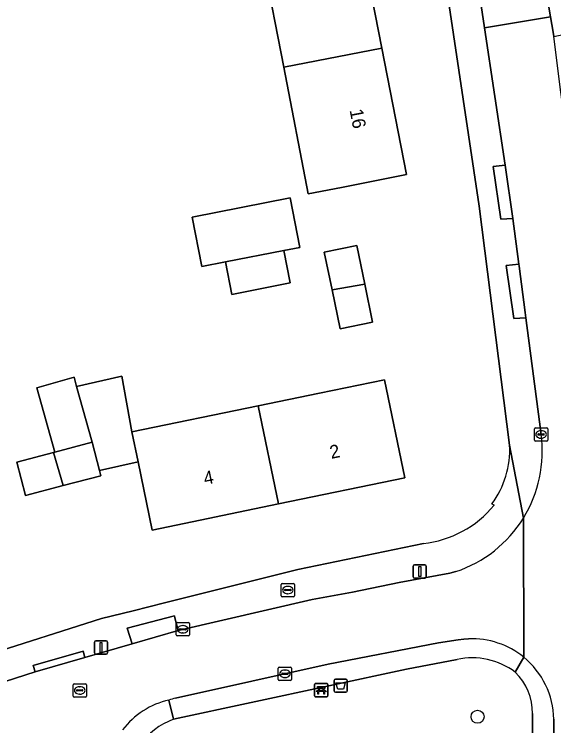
# Model space of a CAD drawing. Extents: x 163008 to 163854, y 382777 to 383982.
# Drawn here: x 163727.9 to 163768.6, y 383692.5 to 383746.1 of the extents above; entities that cross this region are included whole.
import ezdxf

# ---------------------------------------------------------------- set-up
doc = ezdxf.new("R2010")
doc.units = 0
for name, color, linetype in [('IMGEO_Afvalbak', 7, 'Continuous'), ('IMGEO_Bank', 7, 'Continuous'), ('IMGEO_Boom', 7, 'Continuous'), ('IMGEO_Brandkraan', 7, 'Continuous'), ('IMGEO_Erf', 7, 'Continuous'), ('IMGEO_Groenvoorziening', 7, 'Continuous'), ('IMGEO_Kolk', 7, 'Continuous'), ('IMGEO_Lichtmast', 7, 'Continuous'), ('IMGEO_Pand', 7, 'Continuous'), ('IMGEO_Pand_nummerreeks', 7, 'Continuous'), ('IMGEO_Rijbaan_lokaal_gesloten', 7, 'Continuous'), ('IMGEO_Rijbaan_lokaal_open', 7, 'Continuous'), ('IMGEO_Rioolput', 7, 'Continuous'), ('IMGEO_Voetpad_open', 7, 'Continuous')]:
    doc.layers.add(name, color=color, linetype=linetype)

msp = doc.modelspace()

# ---------------------------------------------------------------- linework, layer by layer
at = {"layer": 'IMGEO_Afvalbak'}
for p, q in [((163752.028, 383695.085), (163752.028, 383695.885)), ((163752.028, 383695.885), (163752.028, 383695.085)), ((163752.128, 383695.985), (163752.918, 383695.985)), ((163752.918, 383695.985), (163752.128, 383695.985)), ((163753.018, 383695.885), (163753.018, 383695.085)), ((163753.018, 383695.085), (163753.018, 383695.885)), ((163752.918, 383694.985), (163752.128, 383694.985)), ((163752.128, 383694.985), (163752.918, 383694.985))]:
    msp.add_line(p, q, dxfattribs=at)
msp.add_lwpolyline([(163752.171, 383695.699), (163752.875, 383695.699), (163752.726, 383695.229), (163752.32, 383695.229), (163752.171, 383695.699)], dxfattribs=at)
for centre, start, end in [((163752.128, 383695.885), 90, 180), ((163752.128, 383695.885), 90, 180), ((163752.918, 383695.885), 0, 90), ((163752.918, 383695.885), 360, 90), ((163752.128, 383695.085), 180, 270), ((163752.128, 383695.085), 180, 270), ((163752.918, 383695.085), 270, 0), ((163752.918, 383695.085), 270, 0)]:
    msp.add_arc(centre, 0.1, start, end, dxfattribs=at)
at = {"layer": 'IMGEO_Bank'}
for p, q in [((163750.634, 383695.652), (163751.475, 383695.652)), ((163751.475, 383695.652), (163750.634, 383695.652)), ((163750.559, 383694.727), (163750.559, 383695.568)), ((163750.559, 383695.568), (163750.559, 383694.727)), ((163750.868, 383695.158), (163750.868, 383695.264)), ((163750.912, 383695.264), (163750.912, 383695.158)), ((163751.2, 383695.27), (163750.918, 383695.27)), ((163750.918, 383695.152), (163751.2, 383695.152)), ((163751.206, 383695.158), (163751.206, 383695.264)), ((163751.25, 383695.264), (163751.25, 383695.158)), ((163751.559, 383695.577), (163751.559, 383694.736)), ((163751.559, 383694.736), (163751.559, 383695.577)), ((163751.484, 383694.652), (163750.643, 383694.652)), ((163750.643, 383694.652), (163751.484, 383694.652)), ((163751.256, 383695.05), (163750.863, 383695.05))]:
    msp.add_line(p, q, dxfattribs=at)
for points in [[(163750.806, 383695.05), (163750.664, 383695.05), (163750.776, 383695.152), (163750.862, 383695.152)], [(163750.862, 383695.27), (163750.776, 383695.27), (163750.776, 383695.431), (163751.339, 383695.431), (163751.339, 383695.27), (163751.256, 383695.27)], [(163751.256, 383695.152), (163751.339, 383695.152), (163751.451, 383695.05), (163751.312, 383695.05)], [(163750.856, 383695.043), (163750.856, 383694.836), (163750.813, 383694.836), (163750.813, 383695.043)], [(163751.306, 383695.043), (163751.306, 383694.836), (163751.262, 383694.836), (163751.262, 383695.043)]]:
    msp.add_lwpolyline(points, dxfattribs=at)
for centre, radius, start, end in [((163750.637, 383695.574), 0.0779, 92.4484, 184.2845), ((163750.637, 383695.574), 0.0779, 92.4484, 184.2845), ((163751.481, 383695.574), 0.0779, 2.4484, 94.2845), ((163751.481, 383695.574), 0.0779, 2.4484, 94.2845), ((163750.861, 383695.263), 0.00671, 2.8957, 87.1043), ((163750.861, 383695.159), 0.00671, 272.8957, 357.1043), ((163750.918, 383695.263), 0.00671, 92.8957, 177.1043), ((163750.918, 383695.159), 0.00671, 182.8957, 267.1043), ((163751.2, 383695.263), 0.00671, 2.8957, 87.1043), ((163751.2, 383695.159), 0.00671, 272.8957, 357.1043), ((163751.257, 383695.263), 0.00671, 92.8957, 177.1043), ((163751.257, 383695.159), 0.00671, 182.8957, 267.1043), ((163750.637, 383694.73), 0.0779, 182.4484, 274.2845), ((163750.637, 383694.73), 0.0779, 182.4484, 274.2845), ((163750.806, 383695.043), 0.00671, 2.8957, 87.1043), ((163750.863, 383695.043), 0.00671, 92.8957, 177.1043), ((163751.255, 383695.043), 0.00671, 2.8957, 87.1043), ((163751.312, 383695.043), 0.00671, 92.8957, 177.1043), ((163751.481, 383694.73), 0.0779, 272.4484, 4.2845), ((163751.481, 383694.73), 0.0779, 272.4484, 4.2845)]:
    msp.add_arc(centre, radius, start, end, dxfattribs=at)
at = {"layer": 'IMGEO_Boom'}
msp.add_circle((163762.843, 383693.139), 0.489, dxfattribs=at)
at = {"layer": 'IMGEO_Brandkraan'}
for p, q in [((163748.114, 383703.197), (163748.966, 383703.197)), ((163748.039, 383702.271), (163748.039, 383703.123)), ((163748.298, 383702.691), (163748.298, 383702.703)), ((163748.736, 383702.654), (163748.338, 383702.654)), ((163748.341, 383702.74), (163748.739, 383702.74)), ((163748.527, 383702.977), (163748.552, 383702.977)), ((163748.782, 383702.703), (163748.782, 383702.691)), ((163749.04, 383703.123), (163749.04, 383702.271)), ((163748.966, 383702.197), (163748.114, 383702.197)), ((163748.55, 383702.417), (163748.525, 383702.417))]:
    msp.add_line(p, q, dxfattribs=at)
for points in [[(163748.114, 383703.197), (163748.966, 383703.197)], [(163748.039, 383702.271), (163748.039, 383703.123)], [(163749.04, 383703.123), (163749.04, 383702.271)], [(163748.966, 383702.197), (163748.114, 383702.197)]]:
    msp.add_lwpolyline(points, dxfattribs=at)
for centre, radius, start, end in [((163748.116, 383703.121), 0.0765, 91.552, 178.448), ((163748.116, 383703.121), 0.0765, 91.552, 178.448), ((163748.964, 383703.121), 0.0765, 1.552, 88.448), ((163748.964, 383703.121), 0.0765, 1.552, 88.448), ((163748.338, 383702.7), 0.0403, 85.8775, 175.7526), ((163748.335, 383702.69), 0.0366, 178.938, 274.7102), ((163748.739, 383702.697), 0.043, 264.8664, 352.4533), ((163748.743, 383702.702), 0.0386, 1.7309, 96.639), ((163748.116, 383702.273), 0.0765, 181.552, 268.448), ((163748.116, 383702.273), 0.0765, 181.552, 268.448), ((163748.964, 383702.273), 0.0765, 271.552, 358.448), ((163748.964, 383702.273), 0.0765, 271.552, 358.448)]:
    msp.add_arc(centre, radius, start, end, dxfattribs=at)
for centre, major_axis, ratio, start_param, end_param in [((163748.526, 383702.697), (-0.387, 0.002), 0.722429, 4.712389, 7.853982), ((163748.551, 383702.697), (-0.39, 0.002), 0.717154, 1.570796, 4.712389)]:
    msp.add_ellipse(centre, major_axis=major_axis, ratio=ratio, start_param=start_param, end_param=end_param, dxfattribs=at)
at = {"layer": 'IMGEO_Erf'}
for points in [[(163746.379, 383751.667), (163748.85, 383752.14), (163753.757, 383753.099), (163754.362, 383750), (163755.62, 383743.561), (163757.483, 383734.023), (163752.576, 383733.065), (163750.079, 383732.577), (163748.23, 383742.116), (163746.702, 383750)], [(163748.719, 383732.269), (163749.447, 383728.54), (163748.235, 383728.303), (163748.713, 383725.852), (163744.31, 383724.992), (163743.832, 383727.443), (163742.043, 383727.094), (163741.315, 383730.823)], [(163753.735, 383728.675), (163754.337, 383725.761), (163754.928, 383722.897), (163752.48, 383722.392), (163751.871, 383725.342), (163751.287, 383728.17)], [(163746.307, 383716.582), (163750.93, 383717.537), (163755.826, 383718.548), (163757.353, 383711.155), (163747.832, 383709.189), (163738.312, 383707.224), (163737.249, 383712.369), (163734.348, 383711.713), (163734.451, 383711.322), (163731.593, 383710.572), (163728.76, 383709.828), (163728.1, 383712.342), (163730.875, 383713.071), (163730.98, 383713.092), (163729.621, 383717.959), (163732.417, 383718.741), (163732.593, 383718.04), (163736.017, 383718.815), (163736.785, 383714.616)]]:
    msp.add_lwpolyline(points, close=True, dxfattribs=at)
for points in [[(163765.264, 383713.632), (163762.975, 383731.646), (163760.238, 383750)], [(163764.09, 383709.09), (163763.919, 383709.188)], [(163685.483, 383681.345), (163687.275, 383681.848), (163690.626, 383683.142), (163705.239, 383689.821), (163716.142, 383694.393), (163725.643, 383697.736), (163734.495, 383700.543), (163736.888, 383701.142), (163739.247, 383701.732), (163749.303, 383704.247), (163758.76, 383706.205)]]:
    msp.add_lwpolyline(points, dxfattribs=at)
for centre, radius, start, end in [((163758.433, 383713.274), 6.84, 323.3205, 3.0021), ((163757.865, 383714.224), 8.069, 276.3678, 320.4834)]:
    msp.add_arc(centre, radius, start, end, dxfattribs=at)
at = {"layer": 'IMGEO_Groenvoorziening'}
for points in [[(163761.297, 383697.471), (163757.492, 383696.737), (163739.92, 383692.954)], [(163766.624, 383677.626), (163766.945, 383683.716), (163766.99, 383693.377)]]:
    msp.add_lwpolyline(points, dxfattribs=at)
for centre, radius, start, end in [((163762.412, 383692.077), 5.508, 53.4712, 101.6811), ((163762.642, 383693.403), 4.349, 359.6586, 45.4718), ((163741.707, 383688.079), 5.192, 110.1347, 181.4508)]:
    msp.add_arc(centre, radius, start, end, dxfattribs=at)
at = {"layer": 'IMGEO_Kolk'}
for p, q in [((163767.136, 383714.006), (163767.136, 383714.858)), ((163767.211, 383714.932), (163768.063, 383714.932)), ((163767.395, 383714.426), (163767.395, 383714.438)), ((163767.438, 383714.475), (163767.836, 383714.475)), ((163767.624, 383714.712), (163767.649, 383714.712)), ((163767.879, 383714.438), (163767.879, 383714.426)), ((163768.137, 383714.858), (163768.137, 383714.006)), ((163768.063, 383713.932), (163767.211, 383713.932)), ((163767.833, 383714.389), (163767.435, 383714.389)), ((163767.647, 383714.152), (163767.622, 383714.152)), ((163740.122, 383699.313), (163740.122, 383700.165)), ((163740.197, 383700.239), (163741.049, 383700.239)), ((163740.61, 383700.019), (163740.635, 383700.019)), ((163741.123, 383700.165), (163741.123, 383699.313)), ((163740.381, 383699.733), (163740.381, 383699.745)), ((163740.819, 383699.696), (163740.421, 383699.696)), ((163740.424, 383699.782), (163740.822, 383699.782)), ((163740.633, 383699.459), (163740.608, 383699.459)), ((163740.865, 383699.745), (163740.865, 383699.733)), ((163741.049, 383699.239), (163740.197, 383699.239)), ((163747.822, 383695.958), (163747.822, 383696.81)), ((163747.897, 383696.884), (163748.749, 383696.884)), ((163748.823, 383696.81), (163748.823, 383695.958)), ((163748.081, 383696.378), (163748.081, 383696.39)), ((163748.519, 383696.341), (163748.121, 383696.341)), ((163748.124, 383696.427), (163748.522, 383696.427)), ((163748.31, 383696.664), (163748.335, 383696.664)), ((163748.565, 383696.39), (163748.565, 383696.378)), ((163748.749, 383695.884), (163747.897, 383695.884)), ((163748.333, 383696.104), (163748.308, 383696.104))]:
    msp.add_line(p, q, dxfattribs=at)
for points in [[(163767.136, 383714.006), (163767.136, 383714.858)], [(163767.211, 383714.932), (163768.063, 383714.932)], [(163768.137, 383714.858), (163768.137, 383714.006)], [(163768.063, 383713.932), (163767.211, 383713.932)], [(163740.122, 383699.313), (163740.122, 383700.165)], [(163740.197, 383700.239), (163741.049, 383700.239)], [(163741.123, 383700.165), (163741.123, 383699.313)], [(163741.049, 383699.239), (163740.197, 383699.239)], [(163747.822, 383695.958), (163747.822, 383696.81)], [(163747.897, 383696.884), (163748.749, 383696.884)], [(163748.823, 383696.81), (163748.823, 383695.958)], [(163748.749, 383695.884), (163747.897, 383695.884)]]:
    msp.add_lwpolyline(points, dxfattribs=at)
for centre, radius, start, end in [((163767.213, 383714.856), 0.0765, 91.552, 178.448), ((163767.213, 383714.856), 0.0765, 91.552, 178.448), ((163767.435, 383714.435), 0.0403, 85.8775, 175.7526), ((163767.432, 383714.425), 0.0366, 178.938, 274.7102), ((163767.836, 383714.432), 0.043, 264.8664, 352.4533), ((163767.84, 383714.437), 0.0386, 1.7309, 96.639), ((163768.061, 383714.856), 0.0765, 1.552, 88.448), ((163768.061, 383714.856), 0.0765, 1.552, 88.448), ((163767.213, 383714.008), 0.0765, 181.552, 268.448), ((163767.213, 383714.008), 0.0765, 181.552, 268.448), ((163768.061, 383714.008), 0.0765, 271.552, 358.448), ((163768.061, 383714.008), 0.0765, 271.552, 358.448), ((163740.199, 383700.163), 0.0765, 91.552, 178.448), ((163740.199, 383700.163), 0.0765, 91.552, 178.448), ((163741.047, 383700.163), 0.0765, 1.552, 88.448), ((163741.047, 383700.163), 0.0765, 1.552, 88.448), ((163740.421, 383699.742), 0.0403, 85.8775, 175.7526), ((163740.418, 383699.732), 0.0366, 178.938, 274.7102), ((163740.822, 383699.739), 0.043, 264.8664, 352.4533), ((163740.826, 383699.744), 0.0386, 1.7309, 96.639), ((163740.199, 383699.315), 0.0765, 181.552, 268.448), ((163740.199, 383699.315), 0.0765, 181.552, 268.448), ((163741.047, 383699.315), 0.0765, 271.552, 358.448), ((163741.047, 383699.315), 0.0765, 271.552, 358.448), ((163747.899, 383696.808), 0.0765, 91.552, 178.448), ((163747.899, 383696.808), 0.0765, 91.552, 178.448), ((163748.747, 383696.808), 0.0765, 1.552, 88.448), ((163748.747, 383696.808), 0.0765, 1.552, 88.448), ((163748.121, 383696.387), 0.0403, 85.8775, 175.7526), ((163748.118, 383696.377), 0.0366, 178.938, 274.7102), ((163748.522, 383696.384), 0.043, 264.8664, 352.4533), ((163748.526, 383696.389), 0.0386, 1.7309, 96.639), ((163747.899, 383695.96), 0.0765, 181.552, 268.448), ((163747.899, 383695.96), 0.0765, 181.552, 268.448), ((163748.747, 383695.96), 0.0765, 271.552, 358.448), ((163748.747, 383695.96), 0.0765, 271.552, 358.448)]:
    msp.add_arc(centre, radius, start, end, dxfattribs=at)
for centre, major_axis, ratio, start_param, end_param in [((163767.623, 383714.432), (-0.387, 0.002), 0.722429, 4.712389, 7.853982), ((163767.648, 383714.432), (-0.39, 0.002), 0.717154, 1.570796, 4.712389), ((163740.609, 383699.739), (-0.387, 0.002), 0.722429, 4.712389, 7.853982), ((163740.634, 383699.739), (-0.39, 0.002), 0.717154, 1.570796, 4.712389), ((163748.309, 383696.384), (-0.387, 0.002), 0.722429, 4.712389, 7.853982), ((163748.334, 383696.384), (-0.39, 0.002), 0.717154, 1.570796, 4.712389)]:
    msp.add_ellipse(centre, major_axis=major_axis, ratio=ratio, start_param=start_param, end_param=end_param, dxfattribs=at)
at = {"layer": 'IMGEO_Lichtmast'}
for p, q in [((163757.987, 383703.699), (163757.987, 383704.499)), ((163757.987, 383704.499), (163757.987, 383703.699)), ((163758.087, 383704.599), (163758.877, 383704.599)), ((163758.877, 383704.599), (163758.087, 383704.599)), ((163758.977, 383704.499), (163758.977, 383703.699)), ((163758.977, 383703.699), (163758.977, 383704.499)), ((163758.877, 383703.599), (163758.087, 383703.599)), ((163758.087, 383703.599), (163758.877, 383703.599)), ((163733.957, 383697.961), (163733.957, 383698.761)), ((163733.957, 383698.761), (163733.957, 383697.961)), ((163734.057, 383698.861), (163734.847, 383698.861)), ((163734.847, 383698.861), (163734.057, 383698.861)), ((163734.947, 383698.761), (163734.947, 383697.961)), ((163734.947, 383697.961), (163734.947, 383698.761)), ((163734.847, 383697.861), (163734.057, 383697.861)), ((163734.057, 383697.861), (163734.847, 383697.861))]:
    msp.add_line(p, q, dxfattribs=at)
for points in [[(163758.407, 383704.474), (163758.557, 383704.474), (163758.557, 383703.724), (163758.407, 383703.724), (163758.407, 383704.474)], [(163734.377, 383698.736), (163734.527, 383698.736), (163734.527, 383697.986), (163734.377, 383697.986), (163734.377, 383698.736)]]:
    msp.add_lwpolyline(points, dxfattribs=at)
for centre, start, end in [((163758.087, 383704.499), 90, 180), ((163758.087, 383704.499), 90, 180), ((163758.877, 383704.499), 0, 90), ((163758.877, 383704.499), 360, 90), ((163758.087, 383703.699), 180, 270), ((163758.087, 383703.699), 180, 270), ((163758.877, 383703.699), 270, 0), ((163758.877, 383703.699), 270, 0), ((163734.057, 383698.761), 90, 180), ((163734.057, 383698.761), 90, 180), ((163734.847, 383698.761), 0, 90), ((163734.847, 383698.761), 360, 90), ((163734.057, 383697.961), 180, 270), ((163734.057, 383697.961), 180, 270), ((163734.847, 383697.961), 270, 0), ((163734.847, 383697.961), 270, 0)]:
    msp.add_arc(centre, 0.1, start, end, dxfattribs=at)
at = {"layer": 'IMGEO_Pand'}
for points in [[(163755.62, 383743.561), (163754.362, 383750), (163753.757, 383753.099), (163748.85, 383752.14), (163746.379, 383751.667), (163746.702, 383750), (163748.23, 383742.116)], [(163755.62, 383743.561), (163748.23, 383742.116), (163750.079, 383732.577), (163752.576, 383733.065), (163757.483, 383734.023)], [(163748.719, 383732.269), (163741.315, 383730.823), (163742.043, 383727.094), (163743.832, 383727.443), (163748.235, 383728.303), (163749.447, 383728.54)], [(163751.871, 383725.342), (163754.337, 383725.761), (163753.735, 383728.675), (163751.287, 383728.17)], [(163748.235, 383728.303), (163743.832, 383727.443), (163744.31, 383724.992), (163748.713, 383725.852)], [(163751.871, 383725.342), (163752.48, 383722.392), (163754.928, 383722.897), (163754.337, 383725.761)], [(163733.791, 383713.837), (163732.593, 383718.04), (163732.417, 383718.741), (163729.621, 383717.959), (163730.98, 383713.092)], [(163734.348, 383711.713), (163737.249, 383712.369), (163736.785, 383714.616), (163736.017, 383718.815), (163732.593, 383718.04), (163733.791, 383713.837)], [(163746.307, 383716.582), (163747.832, 383709.189), (163757.353, 383711.155), (163755.826, 383718.548), (163750.93, 383717.537)], [(163736.785, 383714.616), (163737.249, 383712.369), (163738.312, 383707.224), (163747.832, 383709.189), (163746.307, 383716.582)], [(163730.875, 383713.071), (163731.593, 383710.572), (163734.451, 383711.322), (163734.348, 383711.713), (163733.791, 383713.837), (163730.98, 383713.092)], [(163730.875, 383713.071), (163728.1, 383712.342), (163728.76, 383709.828), (163731.593, 383710.572)]]:
    msp.add_lwpolyline(points, close=True, dxfattribs=at)
at = {"layer": 'IMGEO_Rijbaan_lokaal_gesloten'}
for points in [[(163772.575, 383713.189), (163772.217, 383716.919), (163772.171, 383717.381), (163771.868, 383719.879), (163771.414, 383723.602), (163769.129, 383740.244), (163768.593, 383744.449), (163768.551, 383744.779), (163768.356, 383745.93), (163763.38, 383745.082), (163764.926, 383734.75), (163765.498, 383730.714), (163765.951, 383727.266), (163765.97, 383727.118), (163766.429, 383723.63), (163766.482, 383723.227), (163767.635, 383714.436)], [(163768.59, 383692.961), (163768.6, 383686.588), (163768.18, 383676.261), (163767.75, 383671.082), (163766.74, 383662.142), (163765.798, 383656.344), (163770.79, 383655.47), (163771.3, 383658.386), (163771.41, 383659.013), (163771.814, 383662.381), (163771.884, 383662.96), (163771.925, 383663.298), (163772.351, 383666.848), (163772.368, 383666.987), (163773.088, 383672.98), (163773.177, 383674.608), (163773.63, 383682.898), (163773.742, 383693.671), (163773.635, 383697.417), (163773.51, 383701.797), (163772.575, 383713.189)], [(163766.333, 383697.626), (163766.302, 383708.128)], [(163766.302, 383708.128), (163766.333, 383697.626)], [(163761.219, 383704.091), (163760.763, 383703.966), (163756.94, 383703.273), (163753.415, 383702.546), (163750.362, 383701.987), (163740.271, 383699.645), (163736.8, 383698.643), (163733.24, 383697.62), (163729.489, 383696.524), (163721.812, 383694.062), (163713.328, 383690.841), (163709.82, 383689.369), (163707.584, 383688.394), (163704.115, 383686.875), (163700.555, 383685.165), (163702.604, 383680.899), (163709.621, 383683.828), (163711.094, 383684.443), (163713.724, 383685.51), (163714.221, 383685.711), (163720.526, 383688.268)], [(163740.075, 383694.537), (163751.59, 383697.116), (163759.905, 383698.717), (163760.395, 383698.801), (163760.885, 383698.879), (163761.377, 383698.946), (163761.798, 383698.991), (163762.172, 383699.016)]]:
    msp.add_lwpolyline(points, dxfattribs=at)
for centre, radius, start, end in [((163758.175, 383713.14), 9.548, 328.3364, 7.7994), ((163758.178, 383713.139), 9.545, 288.5793, 328.335), ((163762.428, 383692.86), 6.162, 50.6733, 92.3824), ((163762.43, 383692.859), 6.161, 0.9481, 50.6887), ((163740.902, 383688.496), 6.055, 102.6549, 142.8702), ((163741.368, 383688.67), 6.008, 102.4278, 107.3637)]:
    msp.add_arc(centre, radius, start, end, dxfattribs=at)
at = {"layer": 'IMGEO_Rijbaan_lokaal_open'}
msp.add_lwpolyline([(163762.972, 383747.802), (163763.38, 383745.082), (163768.356, 383745.93), (163767.898, 383748.642)], close=True, dxfattribs=at)
at = {"layer": 'IMGEO_Rioolput'}
for p, q in [((163732.35, 383694.703), (163732.35, 383695.555)), ((163732.425, 383695.629), (163733.277, 383695.629)), ((163732.609, 383695.123), (163732.609, 383695.135)), ((163732.652, 383695.172), (163733.05, 383695.172)), ((163732.838, 383695.409), (163732.863, 383695.409)), ((163733.093, 383695.135), (163733.093, 383695.123)), ((163733.351, 383695.555), (163733.351, 383694.703)), ((163733.277, 383694.629), (163732.425, 383694.629)), ((163733.047, 383695.086), (163732.649, 383695.086)), ((163732.861, 383694.849), (163732.836, 383694.849))]:
    msp.add_line(p, q, dxfattribs=at)
for points in [[(163732.35, 383694.703), (163732.35, 383695.555)], [(163732.425, 383695.629), (163733.277, 383695.629)], [(163733.351, 383695.555), (163733.351, 383694.703)], [(163733.277, 383694.629), (163732.425, 383694.629)]]:
    msp.add_lwpolyline(points, dxfattribs=at)
for centre, radius, start, end in [((163732.427, 383695.553), 0.0765, 91.552, 178.448), ((163732.427, 383695.553), 0.0765, 91.552, 178.448), ((163732.649, 383695.132), 0.0403, 85.8775, 175.7526), ((163732.646, 383695.122), 0.0366, 178.938, 274.7102), ((163733.05, 383695.129), 0.043, 264.8664, 352.4533), ((163733.054, 383695.134), 0.0386, 1.7309, 96.639), ((163733.275, 383695.553), 0.0765, 1.552, 88.448), ((163733.275, 383695.553), 0.0765, 1.552, 88.448), ((163732.427, 383694.705), 0.0765, 181.552, 268.448), ((163732.427, 383694.705), 0.0765, 181.552, 268.448), ((163733.275, 383694.705), 0.0765, 271.552, 358.448), ((163733.275, 383694.705), 0.0765, 271.552, 358.448)]:
    msp.add_arc(centre, radius, start, end, dxfattribs=at)
for centre, major_axis, ratio, start_param, end_param in [((163732.837, 383695.129), (-0.387, 0.002), 0.722429, 4.712389, 7.853982), ((163732.862, 383695.129), (-0.39, 0.002), 0.717154, 1.570796, 4.712389)]:
    msp.add_ellipse(centre, major_axis=major_axis, ratio=ratio, start_param=start_param, end_param=end_param, dxfattribs=at)
at = {"layer": 'IMGEO_Voetpad_open'}
for points in [[(163767.635, 383714.436), (163766.482, 383723.227), (163765.586, 383723.169), (163765.008, 383727.16), (163765.951, 383727.266), (163765.498, 383730.714), (163764.589, 383730.656), (163764.01, 383734.647), (163764.926, 383734.75), (163763.38, 383745.082), (163762.972, 383747.802), (163762.643, 383750), (163761.771, 383755.276)], [(163760.238, 383750), (163762.975, 383731.646), (163765.264, 383713.632), (163766.302, 383708.128)], [(163767.898, 383748.642), (163768.356, 383745.93), (163768.551, 383744.779), (163768.593, 383744.449), (163769.659, 383744.667), (163770.343, 383740.463), (163769.129, 383740.244), (163771.414, 383723.602), (163772.435, 383723.663), (163772.851, 383719.941), (163771.868, 383719.879), (163772.171, 383717.381), (163772.217, 383716.919), (163773.467, 383716.994), (163773.883, 383713.272), (163772.575, 383713.189), (163773.51, 383701.797), (163773.635, 383697.417), (163774.125, 383697.432), (163774.239, 383693.686), (163773.742, 383693.671), (163773.63, 383682.898)], [(163766.302, 383708.128), (163765.264, 383713.632)], [(163763.919, 383709.188), (163764.09, 383709.09)], [(163758.76, 383706.205), (163749.303, 383704.247), (163739.247, 383701.732), (163736.888, 383701.142), (163734.495, 383700.543), (163725.643, 383697.736), (163716.142, 383694.393), (163705.239, 383689.821), (163690.626, 383683.142), (163687.275, 383681.848), (163674.561, 383675.799)], [(163736.419, 383699.817), (163739.985, 383700.763), (163740.027, 383700.598), (163740.271, 383699.645), (163750.362, 383701.987), (163753.415, 383702.546), (163756.94, 383703.273), (163760.763, 383703.966), (163761.219, 383704.091)], [(163679.699, 383674.695), (163685.458, 383677.914), (163698.049, 383683.962), (163700.555, 383685.165), (163704.115, 383686.875), (163703.911, 383687.331), (163707.368, 383688.878), (163707.584, 383688.394), (163709.82, 383689.369), (163713.328, 383690.841), (163721.812, 383694.062), (163729.489, 383696.524), (163729.349, 383697.004), (163733.1, 383698.099), (163733.24, 383697.62), (163736.8, 383698.643), (163736.419, 383699.817)], [(163762.172, 383699.016), (163761.798, 383698.991), (163761.377, 383698.946), (163760.885, 383698.879), (163760.395, 383698.801), (163759.905, 383698.717), (163751.59, 383697.116), (163740.075, 383694.537)], [(163739.575, 383694.404), (163739.92, 383692.954), (163757.492, 383696.737), (163761.297, 383697.471)], [(163765.691, 383696.503), (163766.333, 383697.626)], [(163766.333, 383697.626), (163765.691, 383696.503)], [(163739.92, 383692.954), (163739.575, 383694.404)], [(163766.99, 383693.377), (163766.945, 383683.716), (163766.624, 383677.626), (163765.474, 383665.468), (163764.616, 383659.132), (163763.366, 383652.33), (163762.652, 383648.252), (163760.113, 383637.746), (163759.584, 383635.907)], [(163767.75, 383671.082), (163768.18, 383676.261), (163768.6, 383686.588), (163768.59, 383692.961)]]:
    msp.add_lwpolyline(points, dxfattribs=at)
for points in [[(163765.498, 383730.714), (163764.926, 383734.75), (163764.01, 383734.647), (163764.589, 383730.656)], [(163765.951, 383727.266), (163765.008, 383727.16), (163765.586, 383723.169), (163766.482, 383723.227), (163766.429, 383723.63), (163765.97, 383727.118)], [(163740.271, 383699.645), (163740.027, 383700.598), (163739.985, 383700.763), (163736.419, 383699.817), (163736.8, 383698.643)], [(163733.24, 383697.62), (163733.1, 383698.099), (163729.349, 383697.004), (163729.489, 383696.524)]]:
    msp.add_lwpolyline(points, close=True, dxfattribs=at)
for centre, radius, start, end in [((163758.175, 383713.14), 9.548, 328.3364, 7.7994), ((163758.433, 383713.274), 6.84, 323.3205, 3.0021), ((163757.865, 383714.224), 8.069, 276.3678, 320.4834), ((163758.178, 383713.139), 9.545, 288.5793, 328.335), ((163762.428, 383692.86), 6.162, 50.6733, 92.3824), ((163762.412, 383692.077), 5.508, 53.4712, 101.6811), ((163762.43, 383692.859), 6.161, 0.9481, 50.6887), ((163762.642, 383693.403), 4.349, 359.6586, 45.4718), ((163740.902, 383688.496), 6.055, 102.6549, 142.8702), ((163741.368, 383688.67), 6.008, 102.4278, 107.3637), ((163741.707, 383688.079), 5.192, 110.1347, 181.4508)]:
    msp.add_arc(centre, radius, start, end, dxfattribs=at)

# ---------------------------------------------------------------- texts
at = {"layer": 'IMGEO_Pand_nummerreeks'}
for s, rotation, p in [('16', 281.0521, (163753.192, 383738.884)), ('2', 11.6648, (163751.811, 383712.584)), ('4', 11.6648, (163742.293, 383710.619))]:
    msp.add_text(s, height=1, rotation=rotation, dxfattribs=at).set_placement(p)

doc.saveas('drawing.dxf')
